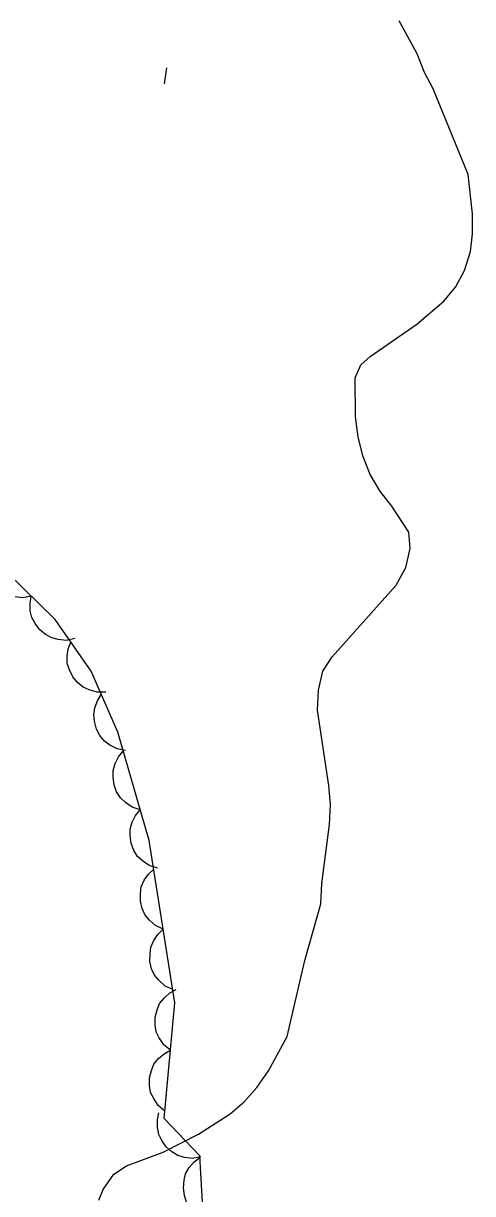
# Model space of a CAD drawing. Extents: x 282461 to 284471, y 5554090 to 5557646.
# Drawn here: x 283329.7 to 283351.8, y 5556297.5 to 5556355 of the extents above; entities that cross this region are included whole.
import ezdxf

# ---------------------------------------------------------------- set-up
doc = ezdxf.new("R2010")
doc.units = 0
for name, color, linetype in [('Niveau 2', 7, 'Continuous'), ('Niveau 3', 7, 'Continuous'), ('Niveau 44', 7, 'Continuous')]:
    doc.layers.add(name, color=color, linetype=linetype)

msp = doc.modelspace()

# ---------------------------------------------------------------- linework, layer by layer
at = {"layer": 'Niveau 2'}
for points in [[(283344.82, 5556316.61), (283344.75, 5556317.54), (283344.18, 5556321.25), (283344.23, 5556322.24), (283344.45, 5556323.17), (283344.91, 5556323.87), (283348.06, 5556327.39), (283348.52, 5556328.27), (283348.74, 5556329.2), (283348.67, 5556330.01), (283347.84, 5556331.28), (283347.25, 5556332.03), (283346.78, 5556332.84), (283346.42, 5556333.76), (283346.18, 5556334.69), (283346.05, 5556335.67), (283346.03, 5556337.59), (283346.31, 5556338.23), (283346.77, 5556338.64), (283349.07, 5556340.24), (283350.4, 5556341.36), (283350.97, 5556342.06), (283351.42, 5556342.88), (283351.7, 5556343.81), (283351.81, 5556344.68), (283351.8, 5556345.67), (283351.6, 5556347.59), (283349.87, 5556351.81), (283349.45, 5556352.61), (283349.09, 5556353.54), (283348.2, 5556355.15)], [(283333.43, 5556297.14), (283333.65, 5556297.67), (283334.17, 5556298.43), (283334.8, 5556298.84), (283336.6, 5556299.5), (283338.33, 5556300.39), (283339.89, 5556301.4), (283340.58, 5556301.99), (283341.21, 5556302.69), (283341.78, 5556303.51), (283342.69, 5556305.2), (283343.57, 5556308.93), (283344.35, 5556311.73), (283344.4, 5556312.72), (283344.77, 5556315.62), (283344.82, 5556316.61)]]:
    msp.add_lwpolyline(points, dxfattribs=at)
at = {"layer": 'Niveau 3'}
msp.add_line((283336.66, 5556352.06), (283336.78, 5556352.85), dxfattribs=at)
at = {"layer": 'Niveau 44'}
for points in [[(283330.11, 5556326.86), (283329.7, 5556326.78), (283329.3, 5556326.82), (283328.98, 5556326.89), (283328.67, 5556327.07), (283328.38, 5556327.3), (283328.16, 5556327.61), (283328, 5556327.89), (283327.92, 5556328.24), (283327.9, 5556328.61), (283327.97, 5556328.96)], [(283338.54, 5556296.77), (283338.4, 5556299.33), (283336.64, 5556301.17), (283337.17, 5556306.86), (283335.91, 5556314.84), (283334.36, 5556320.17), (283333.05, 5556323.17), (283331.29, 5556325.71), (283328.94, 5556328.01)], [(283332.25, 5556324.77), (283331.84, 5556324.68), (283331.44, 5556324.72), (283331.12, 5556324.8), (283330.81, 5556324.97), (283330.53, 5556325.2), (283330.3, 5556325.51), (283330.14, 5556325.8), (283330.06, 5556326.14), (283330.05, 5556326.51), (283330.11, 5556326.86)], [(283333.77, 5556322.14), (283333.35, 5556322.13), (283332.96, 5556322.25), (283332.66, 5556322.38), (283332.39, 5556322.61), (283332.15, 5556322.89), (283331.99, 5556323.24), (283331.88, 5556323.55), (283331.88, 5556323.9), (283331.93, 5556324.27), (283332.06, 5556324.6)], [(283334.75, 5556319.27), (283334.34, 5556319.35), (283333.98, 5556319.53), (283333.71, 5556319.72), (283333.49, 5556320), (283333.32, 5556320.32), (283333.22, 5556320.7), (283333.18, 5556321.02), (283333.24, 5556321.36), (283333.36, 5556321.71), (283333.55, 5556322.02)], [(283335.47, 5556316.35), (283335.07, 5556316.48), (283334.74, 5556316.71), (283334.5, 5556316.93), (283334.31, 5556317.23), (283334.18, 5556317.58), (283334.14, 5556317.96), (283334.13, 5556318.28), (283334.24, 5556318.62), (283334.4, 5556318.95), (283334.63, 5556319.23)], [(283336.31, 5556313.47), (283335.91, 5556313.6), (283335.58, 5556313.83), (283335.33, 5556314.05), (283335.15, 5556314.35), (283335.02, 5556314.7), (283334.97, 5556315.08), (283334.97, 5556315.4), (283335.08, 5556315.74), (283335.24, 5556316.07), (283335.47, 5556316.35)], [(283336.6, 5556310.47), (283336.22, 5556310.65), (283335.92, 5556310.92), (283335.71, 5556311.17), (283335.56, 5556311.49), (283335.48, 5556311.85), (283335.48, 5556312.23), (283335.52, 5556312.56), (283335.66, 5556312.88), (283335.87, 5556313.18), (283336.13, 5556313.43)], [(283337.07, 5556307.51), (283336.69, 5556307.68), (283336.39, 5556307.96), (283336.17, 5556308.21), (283336.03, 5556308.53), (283335.94, 5556308.89), (283335.95, 5556309.27), (283335.99, 5556309.59), (283336.13, 5556309.92), (283336.34, 5556310.22), (283336.6, 5556310.47)], [(283336.95, 5556304.53), (283336.63, 5556304.79), (283336.4, 5556305.13), (283336.26, 5556305.43), (283336.2, 5556305.77), (283336.2, 5556306.14), (283336.3, 5556306.51), (283336.42, 5556306.82), (283336.64, 5556307.09), (283336.92, 5556307.34), (283337.23, 5556307.51)], [(283336.67, 5556301.54), (283336.35, 5556301.81), (283336.13, 5556302.14), (283335.98, 5556302.44), (283335.92, 5556302.79), (283335.93, 5556303.16), (283336.02, 5556303.53), (283336.14, 5556303.83), (283336.36, 5556304.11), (283336.64, 5556304.35), (283336.95, 5556304.53)], [(283338.45, 5556299.27), (283338.04, 5556299.2), (283337.64, 5556299.25), (283337.32, 5556299.34), (283337.02, 5556299.52), (283336.74, 5556299.77), (283336.53, 5556300.08), (283336.38, 5556300.37), (283336.31, 5556300.72), (283336.31, 5556301.09), (283336.38, 5556301.44)], [(283338.57, 5556296.26), (283338.21, 5556296.47), (283337.94, 5556296.77), (283337.75, 5556297.05), (283337.64, 5556297.38), (283337.59, 5556297.75), (283337.63, 5556298.13), (283337.7, 5556298.44), (283337.88, 5556298.75), (283338.12, 5556299.03), (283338.4, 5556299.25)]]:
    msp.add_lwpolyline(points, dxfattribs=at)

doc.saveas('drawing.dxf')
